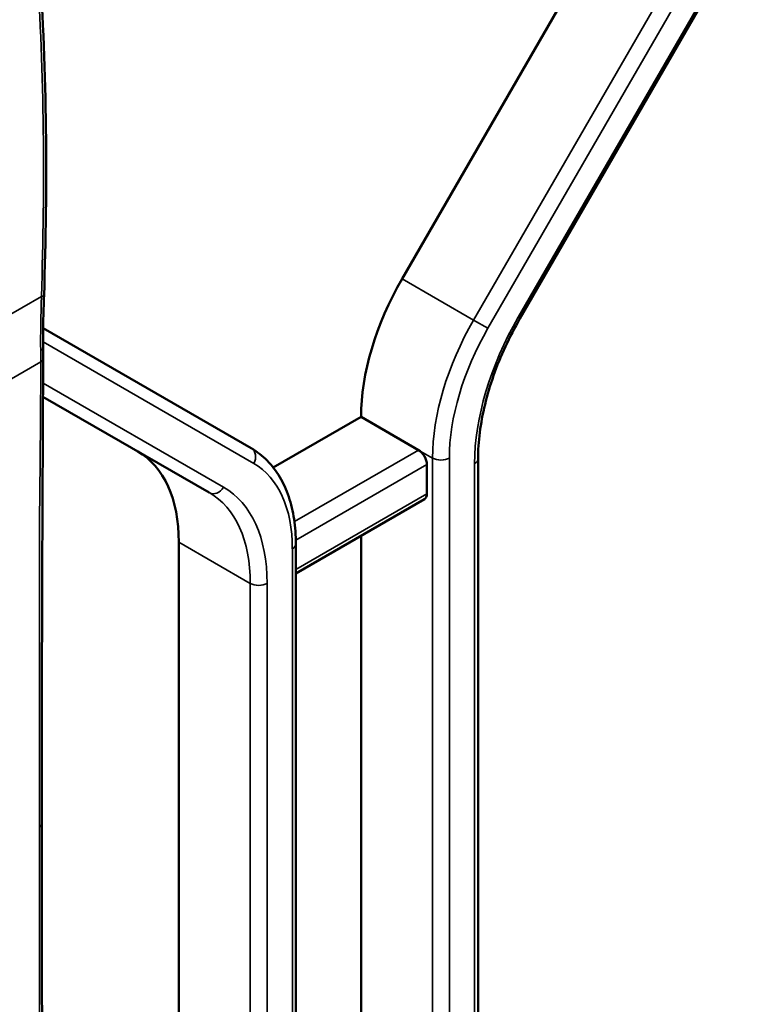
# Model space of a CAD drawing. Header units: millimetres. Extents: x 0 to 14369, y -869 to 2970.
# Tile 497 of 656: x 3656 to 3674, y 1304 to 1329. Entities that reach past the tile are written whole.
import ezdxf

# ---------------------------------------------------------------- set-up
doc = ezdxf.new("R2010")
doc.units = ezdxf.units.MM
doc.header["$LTSCALE"] = 10
doc.layers.add('Sichtbar (ISO)', color=7, linetype='Continuous', lineweight=50)
doc.layers.add('Sichtbar schmal (ISO)', color=7, linetype='Continuous', lineweight=35)

msp = doc.modelspace()

# ---------------------------------------------------------------- linework, layer by layer
at = {"layer": 'Sichtbar (ISO)'}
for p, q in [((3665.684, 1322.095), (3671.391, 1331.98)), ((3671.391, 1331.98), (3665.684, 1322.095)), ((3668.657, 1321.095), (3674.365, 1330.98)), ((3668.657, 1321.095), (3674.365, 1330.98)), ((3661.88, 1317.817), (3656.63, 1320.848)), ((3656.63, 1320.848), (3661.88, 1317.817)), ((3656.627, 1319.118), (3660.82, 1316.697)), ((3660.82, 1316.697), (3656.627, 1319.118)), ((3662.435, 1317.332), (3664.648, 1318.61)), ((3664.648, 1318.61), (3662.435, 1317.332)), ((3664.648, 1318.61), (3666.098, 1317.773)), ((3666.098, 1317.773), (3664.648, 1318.61)), ((3667.6, 1292.864), (3667.6, 1317.552)), ((3667.6, 1292.864), (3667.6, 1317.552)), ((3666.31, 1316.671), (3666.31, 1317.406)), ((3666.31, 1317.406), (3666.31, 1316.671)), ((3663.004, 1314.661), (3666.248, 1316.534)), ((3663.004, 1314.661), (3666.248, 1316.534)), ((3664.648, 1315.61), (3664.648, 1294.132)), ((3664.648, 1294.132), (3664.648, 1315.61)), ((3660.052, 1315.449), (3660.052, 1290.75)), ((3660.052, 1290.75), (3660.052, 1315.449)), ((3663.004, 1289.703), (3663.004, 1315.405)), ((3663.004, 1289.703), (3663.004, 1315.405))]:
    msp.add_line(p, q, dxfattribs=at)
for centre, major_axis, start_param, end_param in [((3668.184, 1320.651), (2.5, 4.33), 1.570796, 2.356194), ((3668.184, 1320.651), (-2.5, -4.33), 4.712389, 5.497787), ((3656.517, 1313.408), (2.5, 4.33), 5.497787, 6.283185), ((3656.517, 1313.408), (2.5, 4.33), 5.497787, 6.283185), ((3666.098, 1317.528), (0.15, -0.26), 0.785398, 2.356195), ((3666.098, 1317.528), (-0.15, 0.26), 3.926991, 5.497787), ((3666.098, 1316.793), (0.15, -0.26), 0, 0.785398), ((3666.098, 1316.793), (0.15, -0.26), 0, 0.785398)]:
    msp.add_ellipse(centre, major_axis=major_axis, ratio=0.57735, start_param=start_param, end_param=end_param, dxfattribs=at)
for points in [[(3656.537, 1330.049), (3656.725, 1327.288), (3656.748, 1324.48), (3656.653, 1321.669)], [(3656.63, 1320.357), (3656.632, 1320.262), (3656.632, 1320.168), (3656.632, 1320.077)], [(3656.632, 1320.077), (3656.614, 1316.161), (3656.594, 1312.246), (3656.594, 1308.341)], [(3656.632, 1320.077), (3656.632, 1320.077), (3656.632, 1320.077), (3656.632, 1320.077)], [(3656.594, 1308.341), (3656.594, 1304.436), (3656.614, 1300.544), (3656.632, 1296.65)]]:
    msp.add_open_spline(points, degree=3, dxfattribs=at)
for points, knots in [([(3656.653, 1321.669), (3656.645, 1321.444), (3656.638, 1321.22), (3656.628, 1320.778), (3656.626, 1320.559), (3656.63, 1320.357)], [0, 0, 0, 0, 0.0682205, 0.0682205, 0.139307, 0.139307, 0.139307, 0.139307]), ([(3668.657, 1321.095), (3668.523, 1320.863), (3668.4, 1320.624), (3668.177, 1320.141), (3668.077, 1319.897), (3667.906, 1319.408), (3667.833, 1319.165), (3667.717, 1318.684), (3667.673, 1318.447), (3667.614, 1317.988), (3667.6, 1317.765), (3667.6, 1317.552)], [2.3561945, 2.3561945, 2.3561945, 2.3561945, 2.5132741, 2.5132741, 2.6703538, 2.6703538, 2.8274334, 2.8274334, 2.984513, 2.984513, 3.1415927, 3.1415927, 3.1415927, 3.1415927]), ([(3668.657, 1321.095), (3668.523, 1320.863), (3668.4, 1320.624), (3668.177, 1320.141), (3668.077, 1319.897), (3667.906, 1319.408), (3667.833, 1319.165), (3667.717, 1318.684), (3667.673, 1318.447), (3667.614, 1317.988), (3667.6, 1317.765), (3667.6, 1317.552)], [2.3561945, 2.3561945, 2.3561945, 2.3561945, 2.5132741, 2.5132741, 2.6703538, 2.6703538, 2.8274334, 2.8274334, 2.984513, 2.984513, 3.1415927, 3.1415927, 3.1415927, 3.1415927]), ([(3661.88, 1317.817), (3662.027, 1317.732), (3662.162, 1317.627), (3662.403, 1317.384), (3662.509, 1317.244), (3662.69, 1316.938), (3662.766, 1316.771), (3662.885, 1316.415), (3662.93, 1316.225), (3662.989, 1315.828), (3663.004, 1315.62), (3663.004, 1315.405)], [5.4977871, 5.4977871, 5.4977871, 5.4977871, 5.6548668, 5.6548668, 5.8119464, 5.8119464, 5.969026, 5.969026, 6.1261057, 6.1261057, 6.2831853, 6.2831853, 6.2831853, 6.2831853]), ([(3661.88, 1317.817), (3662.027, 1317.732), (3662.162, 1317.627), (3662.403, 1317.384), (3662.509, 1317.244), (3662.69, 1316.938), (3662.766, 1316.771), (3662.885, 1316.415), (3662.93, 1316.225), (3662.989, 1315.828), (3663.004, 1315.62), (3663.004, 1315.405)], [5.4977871, 5.4977871, 5.4977871, 5.4977871, 5.6548668, 5.6548668, 5.8119464, 5.8119464, 5.969026, 5.969026, 6.1261057, 6.1261057, 6.2831853, 6.2831853, 6.2831853, 6.2831853])]:
    msp.add_open_spline(points, degree=3, knots=knots, dxfattribs=at)
at = {"layer": 'Sichtbar schmal (ISO)'}
for p, q in [((3673.194, 1330.939), (3667.487, 1321.054)), ((3667.487, 1321.054), (3673.194, 1330.939)), ((3668.61, 1321.123), (3674.317, 1331.008)), ((3674.317, 1331.008), (3668.61, 1321.123)), ((3673.556, 1330.73), (3667.849, 1320.845)), ((3667.849, 1320.845), (3673.556, 1330.73)), ((3667.487, 1321.054), (3665.684, 1322.095)), ((3665.684, 1322.095), (3667.487, 1321.054)), ((3656.586, 1321.649), (3655.595, 1321.076)), ((3667.487, 1321.054), (3667.849, 1320.845)), ((3667.849, 1320.845), (3667.487, 1321.054)), ((3668.61, 1321.123), (3668.657, 1321.095)), ((3668.657, 1321.095), (3668.61, 1321.123)), ((3661.942, 1317.434), (3656.628, 1320.503)), ((3656.628, 1320.503), (3661.942, 1317.434)), ((3655.572, 1319.418), (3656.574, 1319.997)), ((3656.629, 1319.463), (3661.182, 1316.834)), ((3661.182, 1316.834), (3656.629, 1319.463)), ((3666.098, 1317.773), (3662.968, 1315.966)), ((3662.968, 1315.966), (3666.098, 1317.773)), ((3666.098, 1317.773), (3666.451, 1317.569)), ((3666.451, 1317.569), (3666.098, 1317.773)), ((3666.451, 1317.569), (3666.451, 1291.866)), ((3666.451, 1291.866), (3666.451, 1317.569)), ((3666.876, 1291.866), (3666.876, 1317.569)), ((3666.876, 1317.569), (3666.876, 1291.866)), ((3663.003, 1315.496), (3666.31, 1317.406)), ((3666.31, 1317.406), (3663.003, 1315.496)), ((3667.512, 1317.429), (3667.512, 1292.741)), ((3667.512, 1292.741), (3667.512, 1317.429)), ((3666.31, 1316.671), (3663.004, 1314.762)), ((3663.004, 1314.762), (3666.31, 1316.671)), ((3660.052, 1315.449), (3661.855, 1314.408)), ((3661.855, 1314.408), (3660.052, 1315.449)), ((3662.916, 1315.283), (3662.916, 1289.58)), ((3662.916, 1289.58), (3662.916, 1315.283)), ((3661.855, 1314.408), (3661.855, 1289.709)), ((3661.855, 1289.709), (3661.855, 1314.408)), ((3662.28, 1289.709), (3662.28, 1314.408)), ((3662.28, 1314.408), (3662.28, 1289.709))]:
    msp.add_line(p, q, dxfattribs=at)
for centre, major_axis, ratio, start_param, end_param in [((3669.987, 1319.61), (-2.5, -4.33), 0.57735, 4.712389, 5.497787), ((3669.987, 1319.61), (2.5, 4.33), 0.57735, 1.570796, 2.356194), ((3671.26, 1319.593), (2.65, 4.59), 0.57735, 1.570796, 2.356194), ((3671.26, 1319.593), (-2.65, -4.59), 0.57735, 4.712389, 5.497787), ((3670.199, 1319.488), (-2.35, -4.07), 0.57735, 4.712389, 5.497787), ((3670.199, 1319.488), (2.35, 4.07), 0.57735, 1.570796, 2.356194), ((3656.43, 1320.353), (0.2, 0.004), 0.515334, 5.485765, 6.283185), ((3661.73, 1317.557), (0.15, 0.26), 0.816497, 4.712389, 6.283185), ((3661.73, 1317.557), (0.15, 0.26), 0.816497, 4.712389, 6.283185), ((3666.664, 1317.692), (0.3, 0), 0.57735, 3.926991, 5.497787), ((3666.664, 1317.692), (-0.3, 0), 0.57735, 0.785398, 2.356194), ((3667.3, 1317.552), (0.3, 0), 0.57735, 5.497787, 6.283185), ((3667.3, 1317.552), (0.3, 0), 0.57735, 5.497787, 6.283185), ((3659.592, 1313.364), (2.35, 4.07), 0.57735, 5.497787, 6.283185), ((3659.592, 1313.364), (2.35, 4.07), 0.57735, 5.497787, 6.283185), ((3660.97, 1316.957), (-0.15, -0.26), 0.816497, 0, 1.570796), ((3660.97, 1316.957), (-0.15, -0.26), 0.816497, 0, 1.570796), ((3658.532, 1312.245), (2.65, 4.59), 0.57735, 5.497787, 6.283185), ((3658.532, 1312.245), (2.65, 4.59), 0.57735, 5.497787, 6.283185), ((3658.32, 1312.367), (2.5, 4.33), 0.57735, 5.497787, 6.283185), ((3658.32, 1312.367), (2.5, 4.33), 0.57735, 5.497787, 6.283185), ((3662.704, 1315.405), (0.3, 0), 0.57735, 5.497787, 6.283185), ((3662.704, 1315.405), (0.3, 0), 0.57735, 5.497787, 6.283185), ((3662.067, 1314.531), (0.3, 0), 0.57735, 3.926991, 5.497787), ((3662.067, 1314.531), (-0.3, 0), 0.57735, 0.785398, 2.356194)]:
    msp.add_ellipse(centre, major_axis=major_axis, ratio=ratio, start_param=start_param, end_param=end_param, dxfattribs=at)
for points in [[(3656.586, 1321.649), (3656.682, 1324.455), (3656.659, 1327.255), (3656.471, 1330.012)], [(3656.571, 1320.282), (3656.562, 1320.703), (3656.575, 1321.171), (3656.586, 1321.649)], [(3656.574, 1319.997), (3656.574, 1320.09), (3656.573, 1320.185), (3656.571, 1320.282)]]:
    msp.add_open_spline(points, degree=3, dxfattribs=at)
for points, knots in [([(3656.586, 1321.649), (3656.615, 1321.652), (3656.639, 1321.658), (3656.648, 1321.664), (3656.651, 1321.666), (3656.652, 1321.668), (3656.652, 1321.669)], [0, 0, 0, 0, 0.5, 0.5, 0.5, 0.6647959, 0.6647959, 0.6647959, 0.6647959]), ([(3656.536, 1308.26), (3656.536, 1309.236), (3656.536, 1310.701), (3656.536, 1312.409), (3656.536, 1313.385), (3656.536, 1314.118), (3656.535, 1314.727), (3656.536, 1315.216), (3656.537, 1315.583), (3656.539, 1315.95), (3656.544, 1316.441), (3656.55, 1316.932), (3656.555, 1317.423), (3656.559, 1317.914), (3656.567, 1318.772), (3656.571, 1319.507), (3656.574, 1319.997)], [0, 0, 0, 0, 0.25, 0.375, 0.4375, 0.5, 0.5625, 0.59375, 0.625, 0.65625, 0.6875, 0.75, 0.78125, 0.8125, 0.875, 1, 1, 1, 1]), ([(3656.574, 1319.997), (3656.598, 1320.01), (3656.626, 1320.038), (3656.632, 1320.068), (3656.632, 1320.077)], [0, 0, 0, 0, 0.5, 0.7206639, 0.7206639, 0.7206639, 0.7206639]), ([(3656.574, 1296.567), (3656.571, 1297.054), (3656.567, 1297.784), (3656.559, 1298.634), (3656.555, 1299.119), (3656.55, 1299.604), (3656.544, 1300.089), (3656.539, 1300.575), (3656.537, 1300.939), (3656.536, 1301.305), (3656.535, 1301.792), (3656.536, 1302.403), (3656.536, 1303.135), (3656.536, 1304.111), (3656.536, 1305.82), (3656.536, 1307.284), (3656.536, 1308.26)], [0, 0, 0, 0, 0.125, 0.1875, 0.21875, 0.25, 0.3125, 0.34375, 0.375, 0.40625, 0.4375, 0.5, 0.5625, 0.625, 0.75, 1, 1, 1, 1]), ([(3656.536, 1308.26), (3656.566, 1308.278), (3656.59, 1308.305), (3656.593, 1308.333), (3656.594, 1308.336), (3656.594, 1308.338), (3656.594, 1308.341)], [0, 0, 0, 0, 0.4997886, 0.4997886, 0.4997886, 0.5438306, 0.5438306, 0.5438306, 0.5438306])]:
    msp.add_open_spline(points, degree=3, knots=knots, dxfattribs=at)

doc.saveas('drawing.dxf')
